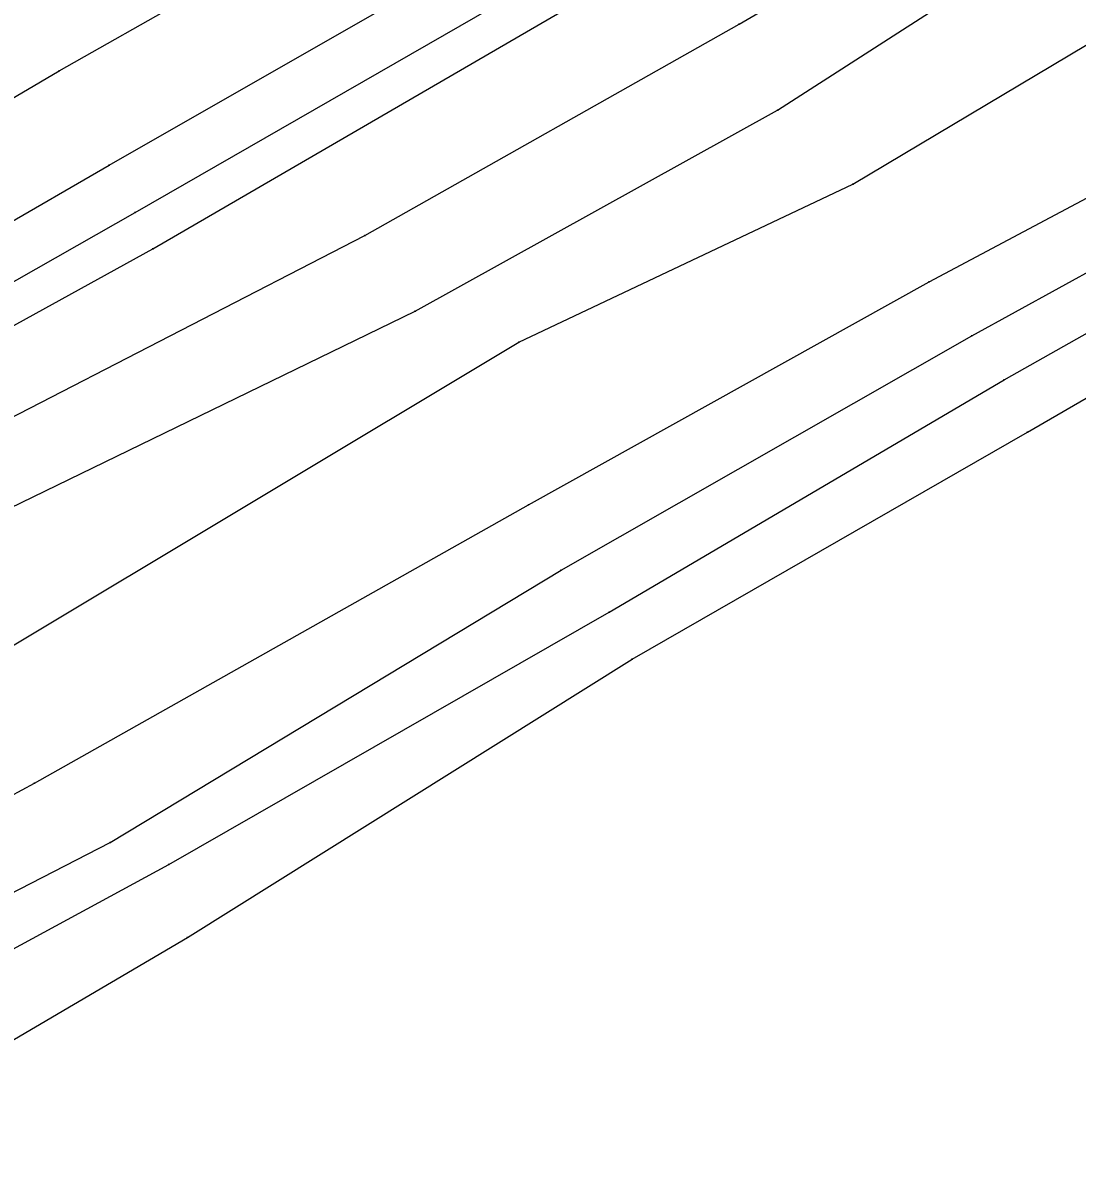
# Model space of a CAD drawing. Extents: x 1419505 to 1434054, y 1956910 to 1968644.
# Drawn here: x 1422909.5 to 1423022.6, y 1958755.2 to 1958878 of the extents above; entities that cross this region are included whole.
import ezdxf

# ---------------------------------------------------------------- set-up
doc = ezdxf.new("R2010")
doc.units = 0
for name, color, linetype in [('S_BREAKLINE', 7, 'Continuous'), ('S_DITCHLINE', 7, 'Continuous'), ('S_EDGE_PAVEMENT', 7, 'Continuous'), ('S_GRD_PT_SYM', 7, 'Continuous'), ('S_PAVEMENT_CROWN', 7, 'Continuous'), ('S_RDW_PT_SYM', 7, 'Continuous'), ('S_SHOULDER', 7, 'Continuous')]:
    doc.layers.add(name, color=color, linetype=linetype)

msp = doc.modelspace()

# ---------------------------------------------------------------- linework, layer by layer
at = {"layer": 'S_BREAKLINE'}
for p, q in [((1422986.336, 1958877.8964), (1423041.4856, 1958910.3185)), ((1422990.4573, 1958868.6708), (1423043.8127, 1958903.008)), ((1422998.5328, 1958860.7293), (1423050.7522, 1958891.8683)), ((1422923.458, 1958853.8008), (1422969.4989, 1958880.5795)), ((1422946.2024, 1958855.2339), (1422986.336, 1958877.8964)), ((1423006.7124, 1958850.2846), (1423058.0797, 1958877.5174)), ((1422951.6118, 1958847.1294), (1422990.4573, 1958868.6708)), ((1423017.249, 1958834.1606), (1423065.7172, 1958862.1784)), ((1422962.7345, 1958843.7922), (1422998.5328, 1958860.7293)), ((1422888.2257, 1958825.349), (1422946.2024, 1958855.2339)), ((1422875.3459, 1958827.2691), (1422923.458, 1958853.8008)), ((1422963.7556, 1958826.364), (1423006.7124, 1958850.2846)), ((1422893.024, 1958818.6736), (1422951.6118, 1958847.1294)), ((1422900.0275, 1958806.2167), (1422962.7345, 1958843.7922)), ((1422974.8893, 1958809.827), (1423017.249, 1958834.1606)), ((1422910.7762, 1958796.5211), (1422963.7556, 1958826.364)), ((1422927.1902, 1958779.9781), (1422974.8893, 1958809.827)), ((1422867.9114, 1958773.4016), (1422910.7762, 1958796.5211)), ((1422885.0395, 1958755.2475), (1422927.1902, 1958779.9781))]:
    msp.add_line(p, q, dxfattribs=at)
at = {"layer": 'S_DITCHLINE'}
for p, q in [((1423011.2926, 1958844.4922), (1423062.834, 1958872.834)), ((1423014.7649, 1958839.7689), (1423063.668, 1958867.3127)), ((1422967.2448, 1958819.3556), (1423011.2926, 1958844.4922)), ((1422972.4141, 1958814.8433), (1423014.7649, 1958839.7689)), ((1422918.9067, 1958790.1517), (1422967.2448, 1958819.3556)), ((1422925.1841, 1958787.7996), (1422972.4141, 1958814.8433)), ((1422874.0018, 1958767.1252), (1422918.9067, 1958790.1517)), ((1422879.5211, 1958763), (1422925.1841, 1958787.7996))]:
    msp.add_line(p, q, dxfattribs=at)
at = {"layer": 'S_EDGE_PAVEMENT'}
for p, q in [((1422918.8007, 1958862.7874), (1422964.5716, 1958888.9541)), ((1422870.8096, 1958835.0476), (1422918.8007, 1958862.7874))]:
    msp.add_line(p, q, dxfattribs=at)
at = {"layer": 'S_GRD_PT_SYM'}
for points in [[(1422986.336, 1958877.8964), (1422986.336, 1958877.9464), (1422986.336, 1958877.8964), (1422986.286, 1958877.8964), (1422986.336, 1958877.8964), (1422986.336, 1958877.8464), (1422986.336, 1958877.8964), (1422986.386, 1958877.8964)], [(1422990.4573, 1958868.6708), (1422990.4573, 1958868.7208), (1422990.4573, 1958868.6708), (1422990.4073, 1958868.6708), (1422990.4573, 1958868.6708), (1422990.4573, 1958868.6208), (1422990.4573, 1958868.6708), (1422990.5073, 1958868.6708)], [(1422998.5328, 1958860.7293), (1422998.5328, 1958860.7793), (1422998.5328, 1958860.7293), (1422998.4828, 1958860.7293), (1422998.5328, 1958860.7293), (1422998.5328, 1958860.6793), (1422998.5328, 1958860.7293), (1422998.5828, 1958860.7293)], [(1422946.2024, 1958855.2339), (1422946.2024, 1958855.2839), (1422946.2024, 1958855.2339), (1422946.1524, 1958855.2339), (1422946.2024, 1958855.2339), (1422946.2024, 1958855.1839), (1422946.2024, 1958855.2339), (1422946.2524, 1958855.2339)], [(1422923.458, 1958853.8008), (1422923.458, 1958853.8508), (1422923.458, 1958853.8008), (1422923.408, 1958853.8008), (1422923.458, 1958853.8008), (1422923.458, 1958853.7508), (1422923.458, 1958853.8008), (1422923.508, 1958853.8008)], [(1423006.7124, 1958850.2846), (1423006.7124, 1958850.3346), (1423006.7124, 1958850.2846), (1423006.6624, 1958850.2846), (1423006.7124, 1958850.2846), (1423006.7124, 1958850.2346), (1423006.7124, 1958850.2846), (1423006.7624, 1958850.2846)], [(1422951.6118, 1958847.1294), (1422951.6118, 1958847.1794), (1422951.6118, 1958847.1294), (1422951.5618, 1958847.1294), (1422951.6118, 1958847.1294), (1422951.6118, 1958847.0794), (1422951.6118, 1958847.1294), (1422951.6618, 1958847.1294)], [(1423011.2926, 1958844.4922), (1423011.2926, 1958844.5422), (1423011.2926, 1958844.4922), (1423011.2426, 1958844.4922), (1423011.2926, 1958844.4922), (1423011.2926, 1958844.4422), (1423011.2926, 1958844.4922), (1423011.3426, 1958844.4922)], [(1422962.7345, 1958843.7922), (1422962.7345, 1958843.8422), (1422962.7345, 1958843.7922), (1422962.6845, 1958843.7922), (1422962.7345, 1958843.7922), (1422962.7345, 1958843.7422), (1422962.7345, 1958843.7922), (1422962.7845, 1958843.7922)], [(1423014.7649, 1958839.7689), (1423014.7649, 1958839.8189), (1423014.7649, 1958839.7689), (1423014.7149, 1958839.7689), (1423014.7649, 1958839.7689), (1423014.7649, 1958839.7189), (1423014.7649, 1958839.7689), (1423014.8149, 1958839.7689)], [(1423017.249, 1958834.1606), (1423017.249, 1958834.2106), (1423017.249, 1958834.1606), (1423017.199, 1958834.1606), (1423017.249, 1958834.1606), (1423017.249, 1958834.1106), (1423017.249, 1958834.1606), (1423017.299, 1958834.1606)], [(1422963.7556, 1958826.364), (1422963.7556, 1958826.414), (1422963.7556, 1958826.364), (1422963.7056, 1958826.364), (1422963.7556, 1958826.364), (1422963.7556, 1958826.314), (1422963.7556, 1958826.364), (1422963.8056, 1958826.364)], [(1422967.2448, 1958819.3556), (1422967.2448, 1958819.4056), (1422967.2448, 1958819.3556), (1422967.1948, 1958819.3556), (1422967.2448, 1958819.3556), (1422967.2448, 1958819.3056), (1422967.2448, 1958819.3556), (1422967.2948, 1958819.3556)], [(1422972.4141, 1958814.8433), (1422972.4141, 1958814.8933), (1422972.4141, 1958814.8433), (1422972.3641, 1958814.8433), (1422972.4141, 1958814.8433), (1422972.4141, 1958814.7933), (1422972.4141, 1958814.8433), (1422972.4641, 1958814.8433)], [(1422974.8893, 1958809.827), (1422974.8893, 1958809.877), (1422974.8893, 1958809.827), (1422974.8393, 1958809.827), (1422974.8893, 1958809.827), (1422974.8893, 1958809.777), (1422974.8893, 1958809.827), (1422974.9393, 1958809.827)], [(1422910.7762, 1958796.5211), (1422910.7762, 1958796.5711), (1422910.7762, 1958796.5211), (1422910.7262, 1958796.5211), (1422910.7762, 1958796.5211), (1422910.7762, 1958796.4711), (1422910.7762, 1958796.5211), (1422910.8262, 1958796.5211)], [(1422918.9067, 1958790.1517), (1422918.9067, 1958790.2017), (1422918.9067, 1958790.1517), (1422918.8567, 1958790.1517), (1422918.9067, 1958790.1517), (1422918.9067, 1958790.1017), (1422918.9067, 1958790.1517), (1422918.9567, 1958790.1517)], [(1422925.1841, 1958787.7996), (1422925.1841, 1958787.8496), (1422925.1841, 1958787.7996), (1422925.1341, 1958787.7996), (1422925.1841, 1958787.7996), (1422925.1841, 1958787.7496), (1422925.1841, 1958787.7996), (1422925.2341, 1958787.7996)], [(1422927.1902, 1958779.9781), (1422927.1902, 1958780.0281), (1422927.1902, 1958779.9781), (1422927.1402, 1958779.9781), (1422927.1902, 1958779.9781), (1422927.1902, 1958779.9281), (1422927.1902, 1958779.9781), (1422927.2402, 1958779.9781)]]:
    msp.add_lwpolyline(points, dxfattribs=at)
at = {"layer": 'S_PAVEMENT_CROWN'}
for p, q in [((1422913.4393, 1958872.8881), (1422959.2703, 1958898.9087)), ((1422865.0792, 1958844.5792), (1422913.4393, 1958872.8881))]:
    msp.add_line(p, q, dxfattribs=at)
at = {"layer": 'S_RDW_PT_SYM'}
for points in [[(1422913.4393, 1958872.8881), (1422913.4393, 1958872.9381), (1422913.4393, 1958872.8881), (1422913.3893, 1958872.8881), (1422913.4393, 1958872.8881), (1422913.4393, 1958872.8381), (1422913.4393, 1958872.8881), (1422913.4893, 1958872.8881)], [(1422918.8007, 1958862.7874), (1422918.8007, 1958862.8374), (1422918.8007, 1958862.7874), (1422918.7507, 1958862.7874), (1422918.8007, 1958862.7874), (1422918.8007, 1958862.7374), (1422918.8007, 1958862.7874), (1422918.8507, 1958862.7874)], [(1422921.5629, 1958857.7121), (1422921.5629, 1958857.7621), (1422921.5629, 1958857.7121), (1422921.5129, 1958857.7121), (1422921.5629, 1958857.7121), (1422921.5629, 1958857.6621), (1422921.5629, 1958857.7121), (1422921.6129, 1958857.7121)]]:
    msp.add_lwpolyline(points, dxfattribs=at)
at = {"layer": 'S_SHOULDER'}
for p, q in [((1422921.5629, 1958857.7121), (1422967.3768, 1958884.0138)), ((1422873.4137, 1958830.2983), (1422921.5629, 1958857.7121))]:
    msp.add_line(p, q, dxfattribs=at)

doc.saveas('drawing.dxf')
